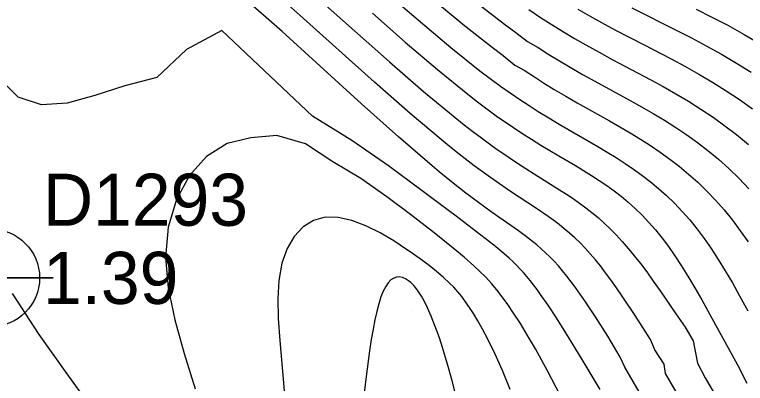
# Model space of a CAD drawing. Extents: x 2356077 to 2359823, y 225951 to 227822.
# Drawn here: x 2357934.88 to 2357969.97, y 226249.14 to 226266.83 of the extents above; entities that cross this region are included whole.
import ezdxf

# ---------------------------------------------------------------- set-up
doc = ezdxf.new("R2010")
doc.units = 0
for name, color, linetype in [('DTM Contours Major', 7, 'Continuous'), ('DTM Contours Minor', 7, 'Continuous'), ('Exist DTM Breakline', 7, 'Continuous'), ('Exist DTM Breakline Underwater', 7, 'Continuous'), ('Exist DTM Regular Point CELL', 7, 'Continuous'), ('Exist DTM Regular Point Cogo Elevation', 7, 'Continuous'), ('Exist DTM Regular Point Cogo Number', 7, 'Continuous'), ('PH Exist DTM Point', 7, 'Continuous')]:
    doc.layers.add(name, color=color, linetype=linetype)

msp = doc.modelspace()

# ---------------------------------------------------------------- linework, layer by layer
at = {"layer": 'DTM Contours Major'}
for points in [[(2357949.52, 226267.561), (2357951.203, 226266.056), (2357952.885, 226264.563), (2357954.513, 226263.151), (2357956.032, 226261.892), (2357956.466, 226261.549), (2357956.885, 226261.225), (2357957.29, 226260.919), (2357957.679, 226260.635), (2357958.055, 226260.366), (2357958.418, 226260.114), (2357958.84, 226259.83), (2357959.243, 226259.566), (2357960, 226259.085), (2357961.041, 226258.431), (2357961.372, 226258.216), (2357961.691, 226258.003), (2357961.999, 226257.787), (2357962.299, 226257.568), (2357962.591, 226257.342), (2357962.891, 226257.093), (2357963.186, 226256.832), (2357963.477, 226256.556), (2357963.765, 226256.264), (2357964.053, 226255.951), (2357964.343, 226255.617), (2357964.631, 226255.266), (2357964.925, 226254.889), (2357965.229, 226254.483), (2357965.545, 226254.046), (2357965.876, 226253.576), (2357966.633, 226252.473), (2357967.068, 226251.828), (2357967.457, 226251.176), (2357967.669, 226250.103), (2357968.037, 226249.398), (2357977.889, 226232.459)], [(2357959.571, 226267.073), (2357960.133, 226266.692), (2357961.228, 226266.009), (2357961.769, 226265.686), (2357962.304, 226265.379), (2357962.944, 226265.024), (2357963.575, 226264.685), (2357965.421, 226263.71), (2357966.02, 226263.384), (2357966.635, 226263.035), (2357967.24, 226262.674), (2357967.835, 226262.3), (2357968.418, 226261.911), (2357968.988, 226261.503), (2357969.546, 226261.076), (2357970.12, 226260.602)], [(2357958.678, 226248.843), (2357958.298, 226249.762), (2357957.93, 226250.578), (2357957.579, 226251.293), (2357957.347, 226251.736), (2357957.124, 226252.134), (2357956.91, 226252.491), (2357956.72, 226252.786), (2357956.533, 226253.054), (2357956.347, 226253.3), (2357956.157, 226253.531), (2357955.963, 226253.747), (2357955.761, 226253.953), (2357955.459, 226254.235), (2357955.131, 226254.514), (2357954.786, 226254.788), (2357954.296, 226255.152), (2357953.824, 226255.484), (2357953.699, 226255.569), (2357953.082, 226255.971), (2357952.426, 226256.355), (2357951.748, 226256.692), (2357951.069, 226256.95), (2357950.408, 226257.098), (2357949.784, 226257.106), (2357949.225, 226256.953), (2357948.729, 226256.645), (2357948.306, 226256.193), (2357947.965, 226255.608), (2357947.713, 226254.9), (2357947.56, 226254.079), (2357947.51, 226253.21), (2357947.534, 226252.248), (2357947.608, 226251.191), (2357947.823, 226248.78)]]:
    msp.add_lwpolyline(points, dxfattribs=at)
at = {"layer": 'DTM Contours Minor'}
for points in [[(2357972.643, 226238.423), (2357966.133, 226249.615), (2357966.066, 226250.065), (2357965.616, 226250.75), (2357965.414, 226251.25), (2357964.677, 226252.387), (2357964.052, 226253.326), (2357963.776, 226253.728), (2357963.511, 226254.101), (2357963.255, 226254.448), (2357963.006, 226254.772), (2357962.762, 226255.073), (2357962.517, 226255.36), (2357962.272, 226255.627), (2357962.027, 226255.879), (2357961.779, 226256.117), (2357961.528, 226256.342), (2357961.271, 226256.558), (2357961.022, 226256.756), (2357960.764, 226256.949), (2357960.499, 226257.14), (2357959.936, 226257.525), (2357958.696, 226258.344), (2357957.993, 226258.824), (2357957.615, 226259.091), (2357956.948, 226259.58), (2357956.226, 226260.134), (2357955.845, 226260.436), (2357955.448, 226260.757), (2357953.874, 226262.086), (2357952.164, 226263.59), (2357948.592, 226266.798), (2357946.861, 226268.34)], [(2357969.32, 226241.083), (2357964.185, 226249.91), (2357963.962, 226250.392), (2357963.369, 226251.4), (2357962.775, 226252.327), (2357962.263, 226253.096), (2357962.035, 226253.425), (2357961.816, 226253.732), (2357961.603, 226254.018), (2357961.396, 226254.285), (2357961.192, 226254.535), (2357960.987, 226254.772), (2357960.783, 226254.995), (2357960.579, 226255.205), (2357960.372, 226255.405), (2357960.162, 226255.596), (2357959.947, 226255.78), (2357959.738, 226255.95), (2357959.522, 226256.118), (2357959.066, 226256.454), (2357957.762, 226257.371), (2357957.153, 226257.811), (2357956.539, 226258.273), (2357955.931, 226258.75), (2357955.27, 226259.286), (2357954.92, 226259.577), (2357953.313, 226260.966), (2357951.531, 226262.559), (2357947.718, 226266.016), (2357945.826, 226267.707)], [(2357952.878, 226267.774), (2357954.366, 226266.483), (2357955.825, 226265.255), (2357957.22, 226264.142), (2357958.21, 226263.399), (2357959.134, 226262.764), (2357959.582, 226262.468), (2357960.018, 226262.19), (2357960.53, 226261.874), (2357961.027, 226261.577), (2357962.876, 226260.507), (2357963.326, 226260.239), (2357963.762, 226259.97), (2357964.187, 226259.697), (2357964.6, 226259.417), (2357965.002, 226259.128), (2357965.393, 226258.828), (2357965.794, 226258.497), (2357966.184, 226258.147), (2357966.564, 226257.779), (2357966.934, 226257.39), (2357967.295, 226256.978), (2357967.648, 226256.541), (2357967.988, 226256.087), (2357968.325, 226255.604), (2357968.66, 226255.09), (2357968.998, 226254.544), (2357969.341, 226253.962), (2357969.691, 226253.342), (2357970.088, 226252.619)], [(2357955.096, 226267.445), (2357956.473, 226266.305), (2357957.803, 226265.265), (2357958.329, 226264.877), (2357958.893, 226264.407), (2357959.345, 226264.166), (2357959.836, 226263.841), (2357960.317, 226263.534), (2357960.787, 226263.244), (2357961.343, 226262.914), (2357961.885, 226262.601), (2357963.438, 226261.732), (2357963.932, 226261.451), (2357964.436, 226261.156), (2357964.928, 226260.856), (2357965.409, 226260.549), (2357965.878, 226260.233), (2357966.335, 226259.905), (2357966.78, 226259.563), (2357967.238, 226259.184), (2357967.683, 226258.786), (2357968.115, 226258.367), (2357968.536, 226257.925), (2357968.944, 226257.459), (2357969.342, 226256.969), (2357969.722, 226256.461), (2357970.095, 226255.925)], [(2357957.137, 226267.346), (2357958.396, 226266.381), (2357958.947, 226265.981), (2357959.511, 226265.55), (2357960.014, 226265.257), (2357960.534, 226264.923), (2357961.046, 226264.608), (2357961.549, 226264.308), (2357962.147, 226263.966), (2357962.734, 226263.64), (2357964.433, 226262.717), (2357964.979, 226262.414), (2357965.538, 226262.092), (2357966.086, 226261.763), (2357966.623, 226261.423), (2357967.148, 226261.07), (2357967.661, 226260.703), (2357968.162, 226260.319), (2357968.677, 226259.893), (2357969.178, 226259.445), (2357969.664, 226258.973), (2357970.136, 226258.477)], [(2357961.919, 226267.098), (2357962.488, 226266.768), (2357963.054, 226266.453), (2357963.734, 226266.089), (2357965.08, 226265.393), (2357966.404, 226264.709), (2357967.056, 226264.359), (2357967.728, 226263.982), (2357968.39, 226263.59), (2357969.043, 226263.181), (2357969.684, 226262.753), (2357970.313, 226262.305)], [(2357964.521, 226267.157), (2357966.672, 226266.076), (2357967.382, 226265.713), (2357968.088, 226265.339), (2357968.816, 226264.933), (2357969.537, 226264.509), (2357970.248, 226264.065)], [(2357967.596, 226267.103), (2357968.358, 226266.719), (2357969.117, 226266.321), (2357969.904, 226265.887), (2357970.682, 226265.431)], [(2357952.055, 226266.905), (2357953.637, 226265.515), (2357955.179, 226264.198), (2357956.636, 226263.015), (2357957.104, 226262.654), (2357958.006, 226261.977), (2357958.834, 226261.415), (2357959.235, 226261.15), (2357959.702, 226260.851), (2357960.152, 226260.572), (2357961.006, 226260.061), (2357961.803, 226259.589), (2357962.198, 226259.35), (2357962.581, 226259.112), (2357962.951, 226258.872), (2357963.31, 226258.629), (2357963.659, 226258.378), (2357963.997, 226258.118), (2357964.344, 226257.831), (2357964.682, 226257.528), (2357965.012, 226257.207), (2357965.335, 226256.865), (2357965.654, 226256.501), (2357965.968, 226256.111), (2357966.274, 226255.7), (2357966.58, 226255.26), (2357966.89, 226254.787), (2357967.207, 226254.278), (2357967.533, 226253.73), (2357967.871, 226253.141), (2357968.26, 226252.446), (2357969.588, 226250.02), (2357970.029, 226249.153)], [(2357962.987, 226248.845), (2357962.132, 226250.284), (2357961.351, 226251.563), (2357960.892, 226252.289), (2357960.491, 226252.898), (2357960.136, 226253.408), (2357959.966, 226253.641), (2357959.8, 226253.86), (2357959.636, 226254.067), (2357959.471, 226254.266), (2357959.305, 226254.455), (2357959.139, 226254.636), (2357958.971, 226254.81), (2357958.8, 226254.979), (2357958.624, 226255.144), (2357958.274, 226255.453), (2357957.896, 226255.764), (2357957.267, 226256.255), (2357956.008, 226257.205), (2357955.768, 226257.383), (2357954.381, 226258.432), (2357952.828, 226259.582), (2357951.075, 226260.8), (2357949.185, 226261.967), (2357944.829, 226266.065), (2357943.129, 226265.162), (2357941.699, 226263.815), (2357940.165, 226263.42), (2357938.731, 226262.952), (2357937.399, 226262.585), (2357936.171, 226262.499), (2357935.048, 226262.87), (2357933.845, 226264.07)], [(2357961.092, 226248.542), (2357960.465, 226249.742), (2357959.881, 226250.791), (2357959.507, 226251.434), (2357959.161, 226252.006), (2357958.839, 226252.511), (2357958.561, 226252.922), (2357958.295, 226253.291), (2357958.035, 226253.626), (2357957.771, 226253.938), (2357957.501, 226254.231), (2357957.218, 226254.513), (2357956.934, 226254.779), (2357956.463, 226255.189), (2357955.94, 226255.623), (2357954.941, 226256.422), (2357953.893, 226257.24), (2357952.752, 226258.096), (2357951.494, 226258.967), (2357950.164, 226259.77), (2357948.841, 226260.626), (2357947.47, 226261.033), (2357946.213, 226260.924), (2357945.082, 226260.642), (2357944.09, 226260.021), (2357943.269, 226259.112), (2357942.647, 226257.968), (2357942.256, 226256.641), (2357942.123, 226255.181), (2357942.249, 226253.723), (2357942.568, 226252.189), (2357943.02, 226250.577), (2357943.54, 226248.881)], [(2357956.052, 226248.639), (2357955.889, 226249.26), (2357955.73, 226249.838), (2357955.574, 226250.373), (2357955.421, 226250.866), (2357955.272, 226251.318), (2357955.077, 226251.864), (2357954.883, 226252.357), (2357954.707, 226252.755), (2357954.538, 226253.092), (2357954.412, 226253.315), (2357954.29, 226253.508), (2357954.172, 226253.673), (2357954.044, 226253.828), (2357953.897, 226253.977), (2357953.798, 226254.06), (2357953.651, 226254.157), (2357953.505, 226254.222), (2357953.36, 226254.251), (2357953.218, 226254.242), (2357953.079, 226254.193), (2357952.945, 226254.101), (2357952.818, 226253.966), (2357952.696, 226253.786), (2357952.58, 226253.559), (2357952.469, 226253.284), (2357952.363, 226252.96), (2357952.263, 226252.586), (2357952.174, 226252.186), (2357952.088, 226251.738), (2357952.004, 226251.244), (2357951.922, 226250.702), (2357951.754, 226249.472), (2357951.427, 226246.751)], [(2357934.753, 226253.456), (2357936.036, 226251.481), (2357937.378, 226249.597), (2357938.715, 226247.764)]]:
    msp.add_lwpolyline(points, dxfattribs=at)
at = {"layer": 'Exist DTM Breakline'}
for points in [[(2357739.379, 226441.004), (2357819.613, 226359.102), (2357890.87, 226277.588), (2357993.999, 226180.096), (2358102.764, 226183.23), (2358191.473, 226205.9), (2358275.273, 226131.78), (2358421.38, 226152.319), (2358505.025, 226137.402), (2358547.118, 226053.573)], [(2357719.555, 226395.117), (2357791.559, 226318.918), (2357850.785, 226251.619), (2357976.144, 226133.407), (2357988.46, 226117.463)]]:
    msp.add_spline(points, degree=3, dxfattribs=at)
at = {"layer": 'Exist DTM Breakline Underwater'}
for points in [[(2357739.428, 226434.309), (2357811.723, 226357.465), (2357885.724, 226276.345), (2357991.789, 226172.502), (2358103.028, 226173.66), (2358191.056, 226197.408), (2358272.648, 226122.63), (2358421.22, 226141.688), (2358498.765, 226117.394), (2358527.12, 226046.782)], [(2357722.365, 226399.093), (2357796.501, 226325.142), (2357855.427, 226255.408), (2357974.836, 226142.381), (2357994.862, 226118.943)]]:
    msp.add_spline(points, degree=3, dxfattribs=at)
at = {"layer": 'Exist DTM Regular Point CELL'}
msp.add_lwpolyline([(2357933.734, 226257.2), (2357933.734, 226251.2), (2357933.734, 226254.2), (2357936.734, 226254.2), (2357930.734, 226254.2)], dxfattribs=at)
msp.add_circle((2357933.734, 226254.2), 2.344, dxfattribs=at)
at = {"layer": 'PH Exist DTM Point'}
msp.add_line((2357953.944, 226252.655), (2357953.944, 226252.655), dxfattribs=at)

# ---------------------------------------------------------------- texts
at = {"layer": 'Exist DTM Regular Point Cogo Elevation'}
msp.add_text('1.39', height=2.5, dxfattribs=at).set_placement((2357936.234, 226252.95))
at = {"layer": 'Exist DTM Regular Point Cogo Number'}
msp.add_text('D1293', height=2.5, dxfattribs=at).set_placement((2357936.234, 226256.7))

doc.saveas('drawing.dxf')
